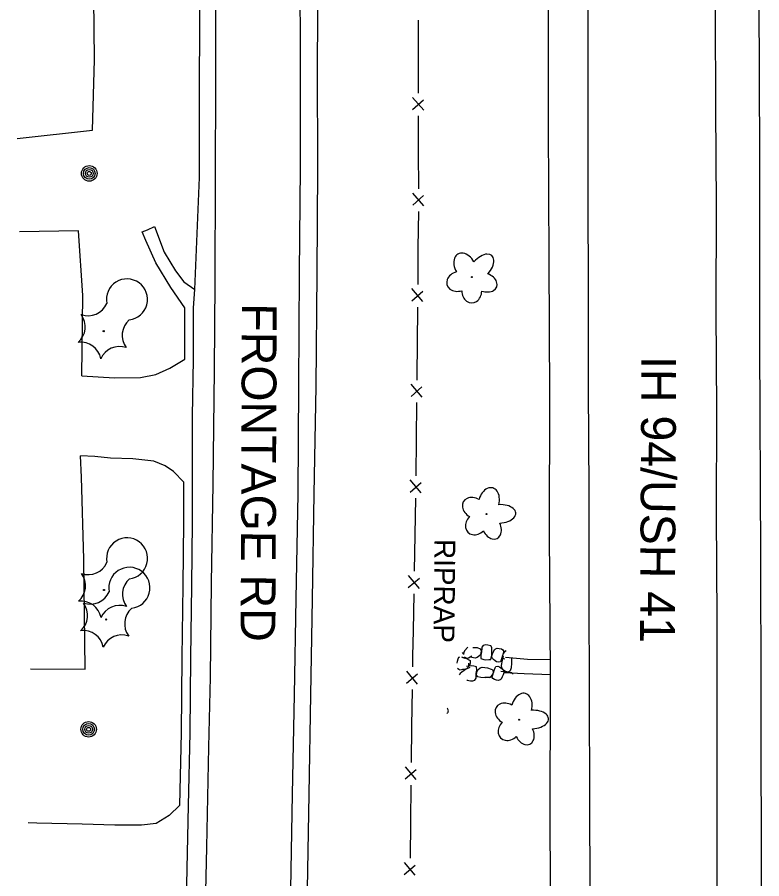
# Model space of a CAD drawing. Extents: x 588843 to 2552415, y 180129 to 269402.
# Drawn here: x 593773.9 to 593987.8, y 192092.3 to 192340 of the extents above; entities that cross this region are included whole.
import ezdxf

# ---------------------------------------------------------------- set-up
doc = ezdxf.new("R2010")
doc.units = 0
for name, color, linetype in [('E_DRN', 7, 'Continuous'), ('E_DRN_RipRap', 7, 'Continuous'), ('E_DRN_RipRap_Text', 7, 'Continuous'), ('E_DTM_BreakLines', 7, 'Continuous'), ('E_DWY', 7, 'Continuous'), ('E_FEN_P', 7, 'Continuous'), ('E_LAND_Vegetation', 7, 'Continuous'), ('E_MISCPROP', 7, 'Continuous'), ('E_RDWY', 7, 'Continuous'), ('E_RDWY_C_and_G', 7, 'Continuous'), ('E_RDWY_Text', 7, 'Continuous'), ('E_WAL', 7, 'Continuous')]:
    doc.layers.add(name, color=color, linetype=linetype)

# ---------------------------------------------------------------- blocks, each defined once
blk = doc.blocks.new('DTRE_1')
at = {"layer": 'E_LAND_Vegetation'}
blk.add_circle((-0.18, 0.02), 0.256, dxfattribs=at)
for centre, major_axis, ratio in [((-2.54, 7.46), (1.9, -6.97), 0.782863), ((5.75, 3.85), (-7.38, -4.1), 0.691916), ((-8.15, 0.23), (6.9, -0.17), 0.832022), ((5.03, -5.17), (-7.02, 6.41), 0.560249), ((-3.41, -7.32), (2.52, 6.8), 0.716896)]:
    blk.add_ellipse(centre, major_axis=major_axis, ratio=ratio, start_param=1.570796, end_param=4.712389, dxfattribs=at)
blk = doc.blocks.new('RIPRT_1')
at = {"layer": 'E_DRN_RipRap_Text'}
blk.add_text('RIPRAP', height=12, dxfattribs=at).set_placement((-0.14, -3.59))
blk = doc.blocks.new('CULV2_1')
at = {"layer": 'E_DRN'}
blk.add_arc((19.7, 14.8), 24.6, 216.8699, 323.1301, dxfattribs=at)
blk = doc.blocks.new('POLE_1')
at = {"layer": 'E_MISCPROP'}
for radius in [4.46, 3.35, 2.23, 1.12]:
    blk.add_circle((0, 0), radius, dxfattribs=at)
blk = doc.blocks.new('CTRE_1')
at = {"layer": 'E_LAND_Vegetation'}
blk.add_circle((0.01, 0.03), 0.335, dxfattribs=at)
for centre, radius, start, end in [((-17.95, 13.48), 11.8, 280.2067, 5.9716), ((2.72, 22.42), 11.8, 220.2113, 305.9762), ((20.75, 8.88), 11.8, 160.2113, 245.9762), ((-20.73, -8.81), 11.8, 340.2113, 65.9762), ((18.05, -13.52), 11.81, 185.9272, 100.2511), ((-2.7, -22.36), 11.8, 40.2113, 125.9762)]:
    blk.add_arc(centre, radius, start, end, dxfattribs=at)

msp = doc.modelspace()

# ---------------------------------------------------------------- linework, layer by layer
at = {"layer": 'E_DRN_RipRap'}
for p, q in [((593907.74, 192159.41), (593907.4, 192158.89)), ((593907.74, 192159.41), (593907.4, 192158.89)), ((593908.38, 192159.6), (593907.74, 192159.41)), ((593908.38, 192159.6), (593907.74, 192159.41)), ((593909.09, 192159.51), (593908.38, 192159.6)), ((593909.09, 192159.51), (593908.38, 192159.6)), ((593909.98, 192159.28), (593909.11, 192159.51)), ((593909.98, 192159.28), (593909.11, 192159.51)), ((593910.09, 192159.19), (593909.98, 192159.28)), ((593910.09, 192159.19), (593909.98, 192159.28)), ((593901.76, 192157.36), (593902.04, 192156.97)), ((593901.76, 192157.36), (593902.04, 192156.97)), ((593902.15, 192157.36), (593902.13, 192156.75)), ((593902.15, 192157.36), (593902.13, 192156.75)), ((593902.38, 192157.88), (593902.15, 192157.36)), ((593902.38, 192157.88), (593902.15, 192157.36)), ((593902.38, 192157.88), (593903.39, 192158.9)), ((593902.38, 192157.88), (593903.39, 192158.9)), ((593904.75, 192158.84), (593906, 192158.76)), ((593904.75, 192158.84), (593906, 192158.76)), ((593906, 192158.76), (593906.87, 192158.45)), ((593906, 192158.76), (593906.87, 192158.45)), ((593907.08, 192157.1), (593906.78, 192156.49)), ((593907.08, 192157.1), (593906.78, 192156.49)), ((593906.87, 192158.45), (593907.2, 192157.96)), ((593906.87, 192158.45), (593907.2, 192157.96)), ((593907.2, 192157.96), (593907.08, 192157.1)), ((593907.2, 192157.96), (593907.08, 192157.1)), ((593907.29, 192157.53), (593907.11, 192156.57)), ((593907.29, 192157.53), (593907.11, 192156.57)), ((593907.39, 192158.52), (593907.29, 192157.53)), ((593907.39, 192158.52), (593907.29, 192157.53)), ((593907.4, 192158.89), (593907.39, 192158.52)), ((593907.4, 192158.89), (593907.39, 192158.52)), ((593910.27, 192158.75), (593910.09, 192159.19)), ((593910.27, 192158.75), (593910.09, 192159.19)), ((593910.26, 192157.26), (593910.27, 192158.12)), ((593910.26, 192157.26), (593910.27, 192158.12)), ((593910.28, 192156.57), (593910.26, 192157.26)), ((593910.28, 192156.57), (593910.26, 192157.26)), ((593910.26, 192156.36), (593910.46, 192157)), ((593910.26, 192156.36), (593910.46, 192157)), ((593910.27, 192158.12), (593910.27, 192158.75)), ((593910.27, 192158.12), (593910.27, 192158.75)), ((593910.46, 192157), (593910.73, 192157.58)), ((593910.46, 192157), (593910.73, 192157.58)), ((593910.73, 192157.58), (593911.04, 192158.21)), ((593910.73, 192157.58), (593911.04, 192158.21)), ((593911.04, 192158.21), (593911.33, 192158.45)), ((593911.04, 192158.21), (593911.33, 192158.45)), ((593911.33, 192158.45), (593911.81, 192158.62)), ((593911.33, 192158.45), (593911.81, 192158.62)), ((593911.81, 192158.62), (593912.32, 192158.54)), ((593911.81, 192158.62), (593912.32, 192158.54)), ((593912.32, 192158.54), (593913, 192158.38)), ((593912.32, 192158.54), (593913, 192158.38)), ((593913, 192158.38), (593913.42, 192158.11)), ((593913, 192158.38), (593913.42, 192158.11)), ((593913.57, 192157.33), (593913.13, 192155.79)), ((593913.57, 192157.33), (593913.13, 192155.79)), ((593913.5, 192157.1), (593913.28, 192156.36)), ((593913.5, 192157.1), (593913.28, 192156.36)), ((593913.42, 192158.11), (593913.59, 192157.83)), ((593913.42, 192158.11), (593913.59, 192157.83)), ((593913.89, 192157.56), (593913.5, 192157.1)), ((593913.89, 192157.56), (593913.5, 192157.1)), ((593913.59, 192157.83), (593913.57, 192157.33)), ((593913.59, 192157.83), (593913.57, 192157.33)), ((593914.37, 192157.81), (593913.89, 192157.56)), ((593914.37, 192157.81), (593913.89, 192157.56)), ((593900.24, 192154.29), (593900.33, 192154.84)), ((593900.24, 192154.29), (593900.33, 192154.84)), ((593900.33, 192154.84), (593900.52, 192155.55)), ((593900.33, 192154.84), (593900.52, 192155.55)), ((593900.52, 192155.55), (593900.8, 192155.99)), ((593900.52, 192155.55), (593900.8, 192155.99)), ((593900.8, 192155.99), (593901.06, 192156.16)), ((593900.8, 192155.99), (593901.06, 192156.16)), ((593901.53, 192156.12), (593902.95, 192155.6)), ((593901.53, 192156.12), (593902.95, 192155.6)), ((593901.74, 192156.04), (593902.43, 192155.78)), ((593901.74, 192156.04), (593902.43, 192155.78)), ((593903.12, 192155.64), (593902.41, 192156.03)), ((593903.12, 192155.64), (593902.41, 192156.03)), ((593902.95, 192155.6), (593903.68, 192155.26)), ((593902.95, 192155.6), (593903.68, 192155.26)), ((593903.49, 192155.76), (593903.12, 192155.64)), ((593903.49, 192155.76), (593903.12, 192155.64)), ((593904.51, 192156.27), (593903.49, 192155.76)), ((593904.51, 192156.27), (593903.49, 192155.76)), ((593903.68, 192155.26), (593904, 192155.08)), ((593903.68, 192155.26), (593904, 192155.08)), ((593904.06, 192154.39), (593903.91, 192153.93)), ((593904.06, 192154.39), (593903.91, 192153.93)), ((593904, 192155.08), (593904.06, 192154.39)), ((593904, 192155.08), (593904.06, 192154.39)), ((593905.49, 192155.76), (593904.02, 192156.03)), ((593905.49, 192155.76), (593904.02, 192156.03)), ((593906.06, 192155.89), (593905.49, 192155.76)), ((593906.06, 192155.89), (593905.49, 192155.76)), ((593906.78, 192156.49), (593906.06, 192155.89)), ((593906.78, 192156.49), (593906.06, 192155.89)), ((593907.11, 192156.57), (593907.11, 192155.63)), ((593907.11, 192156.57), (593907.11, 192155.63)), ((593907.11, 192155.63), (593907.95, 192155.35)), ((593907.11, 192155.63), (593907.95, 192155.35)), ((593907.95, 192155.35), (593908.46, 192155.23)), ((593907.95, 192155.35), (593908.46, 192155.23)), ((593908.46, 192155.23), (593909.39, 192155.31)), ((593908.46, 192155.23), (593909.39, 192155.31)), ((593909.37, 192155.31), (593909.99, 192155.33)), ((593909.37, 192155.31), (593909.99, 192155.33)), ((593909.99, 192155.33), (593910.28, 192156.57)), ((593909.99, 192155.33), (593910.28, 192156.57)), ((593910.31, 192155.81), (593910.26, 192156.36)), ((593910.31, 192155.81), (593910.26, 192156.36)), ((593910.41, 192155.67), (593910.31, 192155.81)), ((593910.41, 192155.67), (593910.31, 192155.81)), ((593910.71, 192155.32), (593910.41, 192155.67)), ((593910.71, 192155.32), (593910.41, 192155.67)), ((593911.16, 192154.94), (593910.71, 192155.32)), ((593911.16, 192154.94), (593910.71, 192155.32)), ((593911.61, 192154.69), (593911.16, 192154.94)), ((593911.61, 192154.69), (593911.16, 192154.94)), ((593912.04, 192154.55), (593911.61, 192154.69)), ((593912.04, 192154.55), (593911.61, 192154.69)), ((593912.69, 192154.65), (593912.04, 192154.55)), ((593912.69, 192154.65), (593912.04, 192154.55)), ((593912.84, 192155), (593912.69, 192154.65)), ((593912.84, 192155), (593912.69, 192154.65)), ((593913.13, 192155.79), (593912.84, 192155)), ((593913.13, 192155.79), (593912.84, 192155)), ((593913, 192153.58), (593913.3, 192155.13)), ((593913, 192153.58), (593913.3, 192155.13)), ((593913.58, 192155.57), (593913.28, 192156.36)), ((593913.58, 192155.57), (593913.28, 192156.36)), ((593913.3, 192155.13), (593913.62, 192156.28)), ((593913.3, 192155.13), (593913.62, 192156.28)), ((593913.94, 192155.4), (593913.58, 192155.57)), ((593913.94, 192155.4), (593913.58, 192155.57)), ((593915.91, 192154.33), (593915.8, 192153)), ((593915.91, 192154.33), (593915.8, 192153)), ((593915.86, 192155.81), (593915.91, 192154.33)), ((593915.86, 192155.81), (593915.91, 192154.33)), ((593900.76, 192152.46), (593900.36, 192152.79)), ((593900.76, 192152.46), (593900.36, 192152.79)), ((593901.11, 192152.33), (593900.76, 192152.46)), ((593901.11, 192152.33), (593900.76, 192152.46)), ((593901.77, 192152.43), (593901.11, 192152.33)), ((593901.77, 192152.43), (593901.11, 192152.33)), ((593902.29, 192152.2), (593901.62, 192151.7)), ((593902.29, 192152.2), (593901.62, 192151.7)), ((593902.38, 192152.52), (593901.77, 192152.43)), ((593902.38, 192152.52), (593901.77, 192152.43)), ((593902.82, 192152.6), (593902.29, 192152.2)), ((593902.82, 192152.6), (593902.29, 192152.2)), ((593902.99, 192152.7), (593902.38, 192152.52)), ((593902.99, 192152.7), (593902.38, 192152.52)), ((593903.94, 192153.06), (593902.82, 192152.6)), ((593903.94, 192153.06), (593902.82, 192152.6)), ((593903.61, 192153.42), (593902.99, 192153.36)), ((593903.61, 192153.42), (593902.99, 192153.36)), ((593903.39, 192153.06), (593902.99, 192152.7)), ((593903.39, 192153.06), (593902.99, 192152.7)), ((593903.44, 192153.24), (593903.39, 192153.06)), ((593903.44, 192153.24), (593903.39, 192153.06)), ((593903.54, 192153.69), (593903.44, 192153.24)), ((593903.54, 192153.69), (593903.44, 192153.24)), ((593903.58, 192154.31), (593903.54, 192153.69)), ((593903.58, 192154.31), (593903.54, 192153.69)), ((593904.52, 192153.55), (593903.61, 192153.42)), ((593904.52, 192153.55), (593903.61, 192153.42)), ((593903.91, 192153.93), (593903.65, 192153.47)), ((593903.91, 192153.93), (593903.65, 192153.47)), ((593905.03, 192153.45), (593904.52, 192153.55)), ((593905.03, 192153.45), (593904.52, 192153.55)), ((593905.88, 192153.21), (593905.03, 192153.45)), ((593905.88, 192153.21), (593905.03, 192153.45)), ((593905.78, 192151.3), (593905.91, 192152.27)), ((593905.78, 192151.3), (593905.91, 192152.27)), ((593905.91, 192152.27), (593905.88, 192153.21)), ((593905.91, 192152.27), (593905.88, 192153.21)), ((593905.96, 192151.74), (593906.23, 192152.36)), ((593905.96, 192151.74), (593906.23, 192152.36)), ((593906.23, 192152.36), (593906.92, 192152.99)), ((593906.23, 192152.36), (593906.92, 192152.99)), ((593906.92, 192152.99), (593907.49, 192153.16)), ((593906.92, 192152.99), (593907.49, 192153.16)), ((593907.49, 192153.16), (593908.96, 192152.95)), ((593907.49, 192153.16), (593908.96, 192152.95)), ((593909.02, 192152.94), (593910.09, 192152.61)), ((593909.02, 192152.94), (593910.09, 192152.61)), ((593910.09, 192152.61), (593910.43, 192152.44)), ((593910.09, 192152.61), (593910.43, 192152.44)), ((593910.41, 192150.68), (593910.88, 192152.2)), ((593910.41, 192150.68), (593910.88, 192152.2)), ((593910.43, 192152.44), (593910.72, 192151.64)), ((593910.43, 192152.44), (593910.72, 192151.64)), ((593910.88, 192152.2), (593911.19, 192152.99)), ((593910.88, 192152.2), (593911.19, 192152.99)), ((593911.19, 192152.99), (593911.35, 192153.34)), ((593911.19, 192152.99), (593911.35, 192153.34)), ((593911.35, 192153.34), (593912, 192153.42)), ((593911.35, 192153.34), (593912, 192153.42)), ((593912, 192153.42), (593912.42, 192153.26)), ((593912, 192153.42), (593912.42, 192153.26)), ((593912.42, 192153.26), (593912.86, 192153)), ((593912.42, 192153.26), (593912.86, 192153)), ((593913.71, 192151.85), (593912.82, 192151.86)), ((593913.71, 192151.85), (593912.82, 192151.86)), ((593912.86, 192153), (593913.31, 192152.61)), ((593912.86, 192153), (593913.31, 192152.61)), ((593913.11, 192152.97), (593913, 192153.58)), ((593913.11, 192152.97), (593913, 192153.58)), ((593913.65, 192152.2), (593913.11, 192152.97)), ((593913.65, 192152.2), (593913.11, 192152.97)), ((593913.31, 192152.61), (593913.59, 192152.26)), ((593913.31, 192152.61), (593913.59, 192152.26)), ((593913.59, 192152.26), (593913.69, 192152.12)), ((593913.59, 192152.26), (593913.69, 192152.12)), ((593914.2, 192151.88), (593913.65, 192152.2)), ((593914.2, 192151.88), (593913.65, 192152.2)), ((593913.69, 192152.12), (593913.73, 192151.56)), ((593913.69, 192152.12), (593913.73, 192151.56)), ((593914.6, 192151.65), (593913.71, 192151.85)), ((593914.6, 192151.65), (593913.71, 192151.85)), ((593915.01, 192151.74), (593914.2, 192151.88)), ((593915.01, 192151.74), (593914.2, 192151.88)), ((593915.48, 192152.09), (593915.01, 192151.74)), ((593915.48, 192152.09), (593915.01, 192151.74)), ((593915.8, 192153), (593915.48, 192152.09)), ((593915.8, 192153), (593915.48, 192152.09)), ((593901.13, 192151.35), (593900.89, 192150.94)), ((593901.13, 192151.35), (593900.89, 192150.94)), ((593901.62, 192151.7), (593901.13, 192151.35)), ((593901.62, 192151.7), (593901.13, 192151.35)), ((593903.08, 192149.51), (593903.2, 192149.42)), ((593903.08, 192149.51), (593903.2, 192149.42)), ((593903.2, 192149.42), (593904.07, 192149.24)), ((593903.2, 192149.42), (593904.07, 192149.24)), ((593904.78, 192149.19), (593905.4, 192149.4)), ((593904.78, 192149.19), (593905.4, 192149.4)), ((593905.4, 192149.4), (593905.72, 192149.94)), ((593905.4, 192149.4), (593905.72, 192149.94)), ((593905.71, 192150.31), (593905.78, 192151.3)), ((593905.71, 192150.31), (593905.78, 192151.3)), ((593905.72, 192149.94), (593905.71, 192150.31)), ((593905.72, 192149.94), (593905.71, 192150.31)), ((593905.88, 192150.88), (593905.96, 192151.74)), ((593905.88, 192150.88), (593905.96, 192151.74)), ((593906.23, 192150.4), (593905.88, 192150.88)), ((593906.23, 192150.4), (593905.88, 192150.88)), ((593907.1, 192150.13), (593906.23, 192150.4)), ((593907.1, 192150.13), (593906.23, 192150.4)), ((593908.35, 192150.12), (593907.1, 192150.13)), ((593908.35, 192150.12), (593907.1, 192150.13)), ((593909.6, 192150.22), (593908.21, 192150.16)), ((593909.6, 192150.22), (593908.21, 192150.16)), ((593909.6, 192150.22), (593910.09, 192150.45)), ((593909.6, 192150.22), (593910.09, 192150.45)), ((593910.09, 192150.45), (593910.48, 192150.9)), ((593910.09, 192150.45), (593910.48, 192150.9)), ((593910.38, 192150.18), (593910.41, 192150.68)), ((593910.38, 192150.18), (593910.41, 192150.68)), ((593910.54, 192149.9), (593910.38, 192150.18)), ((593910.54, 192149.9), (593910.38, 192150.18)), ((593910.48, 192150.9), (593910.72, 192151.64)), ((593910.48, 192150.9), (593910.72, 192151.64)), ((593910.96, 192149.61), (593910.54, 192149.9)), ((593910.96, 192149.61), (593910.54, 192149.9)), ((593911.62, 192149.43), (593910.96, 192149.61)), ((593911.62, 192149.43), (593910.96, 192149.61)), ((593912.13, 192149.34), (593911.62, 192149.43)), ((593912.13, 192149.34), (593911.62, 192149.43)), ((593912.61, 192149.5), (593912.13, 192149.34)), ((593912.61, 192149.5), (593912.13, 192149.34)), ((593912.91, 192149.73), (593912.61, 192149.5)), ((593912.91, 192149.73), (593912.61, 192149.5)), ((593913.23, 192150.35), (593912.91, 192149.73)), ((593913.23, 192150.35), (593912.91, 192149.73)), ((593913.51, 192150.93), (593913.23, 192150.35)), ((593913.51, 192150.93), (593913.23, 192150.35)), ((593913.73, 192151.56), (593913.51, 192150.93)), ((593913.73, 192151.56), (593913.51, 192150.93)), ((593915.53, 192151.53), (593914.6, 192151.65)), ((593915.53, 192151.53), (593914.6, 192151.65)), ((593915.87, 192151.52), (593915.53, 192151.53)), ((593915.87, 192151.52), (593915.53, 192151.53)), ((593916.35, 192151.16), (593915.87, 192151.52)), ((593916.35, 192151.16), (593915.87, 192151.52)), ((593904.07, 192149.24), (593904.78, 192149.19)), ((593904.07, 192149.24), (593904.78, 192149.19))]:
    msp.add_line(p, q, dxfattribs=at)
at = {"layer": 'E_DTM_BreakLines'}
for points in [[(593855.59, 191997.51), (593856.21, 192028.12), (593856.87, 192058.33), (593857.28, 192089.32), (593857.73, 192116.65), (593858.27, 192145.18), (593858.73, 192172.65), (593859.16, 192202.97), (593859.75, 192233.88), (593860.05, 192266.39), (593860.21, 192296.5), (593860.19, 192325.66), (593860.38, 192354.6), (593860.28, 192384.95), (593860.12, 192415.01), (593859.83, 192447.08), (593859.86, 192477.6), (593859.7, 192504.8), (593859.69, 192533.27), (593859.57, 192556.85)], [(593824.94, 192261.76), (593826.29, 192293.91), (593826.29, 192321.99), (593826.46, 192349.18), (593826.05, 192375.82), (593825.7, 192391.65), (593825.82, 192412.27), (593825.96, 192432.91), (593825.82, 192460.71), (593825.81, 192492.13), (593825.67, 192521.09), (593825.76, 192554.99)]]:
    msp.add_lwpolyline(points, dxfattribs=at)
at = {"layer": 'E_DWY'}
for points in [[(593773.87, 192305.12), (593795.54, 192307.55), (593796.12, 192327.79), (593795.9, 192345.58), (593795.3, 192364.19), (593794.66, 192386.54), (593795.48, 192404.87)], [(593792.39, 192236.94), (593792.7, 192259.96), (593791.45, 192278.63), (593774.54, 192278.33)], [(593792.39, 192236.94), (593801.83, 192236.36), (593809.29, 192236.46), (593813.66, 192237.24), (593817.74, 192239.15), (593821.99, 192241.65)], [(593777.68, 192152.69), (593793.35, 192152.59), (593792.98, 192184.23), (593792.37, 192207.78), (593792.02, 192213.86)], [(593821.76, 192206.34), (593818.75, 192209.39), (593816.39, 192211.05), (593813.11, 192212.38), (593807.09, 192213.07), (593800.65, 192213.26), (593796.21, 192213.74), (593792.02, 192213.86)], [(593820.63, 192113.48), (593817.53, 192110.51), (593813.77, 192108.22), (593809.54, 192107.68), (593801.92, 192107.7), (593792.57, 192108.05), (593779.54, 192108.31), (593777.05, 192108.35)]]:
    msp.add_lwpolyline(points, dxfattribs=at)
at = {"layer": 'E_FEN_P'}
for p, q in [((593890.66, 192313.31), (593887.47, 192316.96)), ((593887.48, 192313.47), (593890.59, 192316.23)), ((593890.7, 192285.81), (593887.51, 192289.46)), ((593887.52, 192285.97), (593890.63, 192288.73)), ((593887.27, 192258.49), (593890.42, 192261.21)), ((593890.46, 192258.29), (593887.3, 192261.98)), ((593887.03, 192230.99), (593890.17, 192233.71)), ((593890.21, 192230.8), (593887.06, 192234.48)), ((593889.96, 192203.3), (593886.81, 192206.98)), ((593886.78, 192203.49), (593889.92, 192206.22)), ((593889.42, 192175.79), (593886.3, 192179.5)), ((593886.24, 192176.02), (593889.41, 192178.71)), ((593888.92, 192148.3), (593885.79, 192152)), ((593885.74, 192148.51), (593888.9, 192151.22)), ((593885.36, 192121.01), (593888.5, 192123.73)), ((593888.54, 192120.81), (593885.39, 192124.5)), ((593885.07, 192093.51), (593888.22, 192096.23)), ((593888.25, 192093.31), (593885.11, 192097))]:
    msp.add_line(p, q, dxfattribs=at)
for points in [[(593889.17, 192328.69), (593889.16, 192333.94), (593889.14, 192339.19)], [(593889.18, 192318.19), (593889.17, 192328.69)], [(593889.21, 192301.19), (593889.19, 192311.69)], [(593889.23, 192290.69), (593889.21, 192301.19)], [(593889.12, 192273.69), (593889.22, 192284.19)], [(593889.03, 192263.19), (593889.12, 192273.69)], [(593888.88, 192246.19), (593888.97, 192256.69)], [(593888.78, 192235.69), (593888.8, 192237.1), (593888.88, 192246.19)], [(593888.63, 192218.69), (593888.73, 192229.19)], [(593888.54, 192208.19), (593888.63, 192218.69)], [(593888.24, 192191.2), (593888.45, 192201.69)], [(593888.04, 192180.7), (593888.24, 192191.2)], [(593887.71, 192163.7), (593887.92, 192174.2)], [(593887.52, 192153.2), (593887.57, 192156.3), (593887.71, 192163.7)], [(593887.28, 192136.2), (593887.43, 192146.7)], [(593887.12, 192125.71), (593887.28, 192136.2)], [(593886.94, 192108.71), (593887.05, 192119.21)], [(593886.83, 192098.21), (593886.94, 192108.71)]]:
    msp.add_lwpolyline(points, dxfattribs=at)
at = {"layer": 'E_RDWY'}
for points in [[(593938.77, 191998.71), (593938.54, 192028.32), (593938.54, 192057.65), (593938.47, 192087.53), (593938.41, 192116), (593938.34, 192144.71), (593938.17, 192174.44), (593938.24, 192203.8), (593938.04, 192233.28), (593938.02, 192260.9), (593937.89, 192288.78), (593937.91, 192317.33), (593937.94, 192347.62), (593937.83, 192377.48), (593937.65, 192406.63), (593937.62, 192435.53), (593937.58, 192464.48), (593937.53, 192492.63), (593937.56, 192519.92), (593937.45, 192546.08), (593937.36, 192570.67)], [(593975.22, 191999.23), (593975.1, 192026.14), (593975.03, 192053.92), (593975, 192079.92), (593974.95, 192107.05), (593974.99, 192133.27), (593975, 192137.03), (593974.98, 192166.94), (593974.83, 192197.05), (593974.85, 192226.91), (593974.67, 192255.55), (593974.78, 192285.78), (593974.63, 192313.87), (593974.49, 192341.24), (593974.43, 192369.37), (593974.31, 192396.92), (593974.3, 192423.54), (593974.18, 192450.83), (593974.12, 192477.18), (593973.99, 192505.83), (593974.04, 192534.32), (593974, 192564.84)], [(593850.78, 191997.44), (593851.33, 192028.05), (593851.81, 192058.27), (593852.45, 192089.35), (593853.01, 192116.67), (593853.51, 192145.2), (593854.03, 192172.81), (593854.55, 192203.02), (593854.8, 192233.94), (593855.02, 192266.5), (593855.22, 192296.66), (593855.27, 192325.6), (593855.2, 192354.66), (593855.15, 192384.95), (593854.88, 192415.31), (593854.87, 192447.1), (593854.83, 192477.63), (593854.87, 192504.74), (593854.64, 192533.29), (593854.7, 192556.9)], [(593820.59, 191996.44), (593823.96, 192019.15), (593827.15, 192046.36), (593827.79, 192076.03), (593828.36, 192101.4), (593828.91, 192130.16), (593829.37, 192150.29), (593829.72, 192177.37), (593830.14, 192205.73), (593830.55, 192238.55), (593830.72, 192263.91), (593830.87, 192293.84), (593830.94, 192321.65), (593830.95, 192349.09), (593830.88, 192375.83), (593830.81, 192390.94), (593830.94, 192411.87), (593830.8, 192434.31), (593830.73, 192460.69), (593830.79, 192492.14), (593830.62, 192521.33), (593830.52, 192554.99)], [(593822.04, 192256.47), (593817.98, 192262.31), (593813.72, 192269.41), (593810.82, 192275.8), (593809.78, 192278.32), (593811.33, 192278.92), (593813.36, 192279.87), (593816.08, 192272.5), (593819.38, 192267.13), (593821.71, 192263.96), (593824.94, 192261.76)], [(593914.18, 192156.02), (593920.49, 192155.48), (593927.09, 192155.37)], [(593927.11, 192150.97), (593919.54, 192151.23), (593913.73, 192151.56)]]:
    msp.add_lwpolyline(points, dxfattribs=at)
at = {"layer": 'E_RDWY_C_and_G'}
for points in [[(593824.49, 192241.61), (593824.54, 192256.46), (593824.94, 192261.76)], [(593821.99, 192241.65), (593822.04, 192256.47)], [(593824.26, 192206.34), (593824.24, 192225.31), (593824.49, 192241.61)], [(593820.63, 192113.48), (593821.03, 192134.29), (593821.22, 192155.91), (593821.57, 192176.63), (593821.75, 192194.88), (593821.76, 192206.34)], [(593823.13, 192113.42), (593823.53, 192134.25), (593823.72, 192155.87), (593824.07, 192176.6), (593824.25, 192194.87), (593824.26, 192206.34)], [(593822.2, 192070.36), (593822.56, 192090.69), (593823.13, 192113.42)]]:
    msp.add_lwpolyline(points, dxfattribs=at)
at = {"layer": 'E_WAL'}
for points in [[(593987.8, 191999.41), (593987.75, 192042.98), (593987.68, 192086.37), (593987.6, 192145.71), (593987.51, 192185.2), (593987.2, 192245.92), (593987.26, 192300.08), (593987.05, 192345.54), (593987, 192395.5), (593986.76, 192445.19), (593986.59, 192493.36), (593986.5, 192545.67), (593986.5, 192564.81)], [(593927.38, 191998.54), (593927.32, 192028.01), (593927.3, 192065.38), (593927.02, 192107.26), (593927.12, 192151.27), (593926.83, 192191.72), (593926.86, 192231), (593926.67, 192270.18), (593926.52, 192309.29), (593926.52, 192351.92), (593926.46, 192391.19), (593926.27, 192447.31), (593926.11, 192488.34), (593926.01, 192525.6), (593926.2, 192547.13)]]:
    msp.add_lwpolyline(points, dxfattribs=at)

# ---------------------------------------------------------------- block references
at = {"layer": 'E_DRN', "xscale": 0.03860957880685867, "yscale": 0.03860957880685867, "rotation": 90.70603946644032}
msp.add_blockref('CULV2_1', (593897.38, 192139.86), dxfattribs=at)
at = {"layer": 'E_DRN_RipRap_Text', "xscale": 0.4999999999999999, "yscale": 0.5, "rotation": -90.58603907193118}
msp.add_blockref('RIPRT_1', (593895.57, 192189.93), dxfattribs=at)
at = {"layer": 'E_LAND_Vegetation', "xscale": 0.49999999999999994}
for name, p, yscale, rotation in [('DTRE_1', (593904.54, 192265.4), 0.49999999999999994, 90.70603946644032), ('CTRE_1', (593798.74, 192249.75), 0.49999999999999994, 90.70603946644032), ('DTRE_1', (593908.76, 192197.21), 0.4999999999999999, 45.71043566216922), ('CTRE_1', (593798.8, 192175.32), 0.49999999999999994, 90.70603946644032), ('CTRE_1', (593799.43, 192166.84), 0.49999999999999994, 90.70603946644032), ('DTRE_1', (593918.17, 192138.09), 0.4999999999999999, 45.71043566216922)]:
    msp.add_blockref(name, p, dxfattribs=dict(at, yscale=yscale, rotation=rotation))
at = {"layer": 'E_MISCPROP', "xscale": 0.49999999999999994, "yscale": 0.49999999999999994, "rotation": 90.70603946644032}
for p in [(593794.57, 192295.1), (593794.38, 192135.28)]:
    msp.add_blockref('POLE_1', p, dxfattribs=at)

# ---------------------------------------------------------------- texts
at = {"layer": 'E_RDWY_Text'}
for s, rotation, p in [('FRONTAGE RD', 269.7771, (593838.43, 192257.77)), ('IH 94/USH 41', 269.7297, (593953.21, 192242.62))]:
    msp.add_text(s, height=10, rotation=rotation, dxfattribs=at).set_placement(p)

doc.saveas('drawing.dxf')
